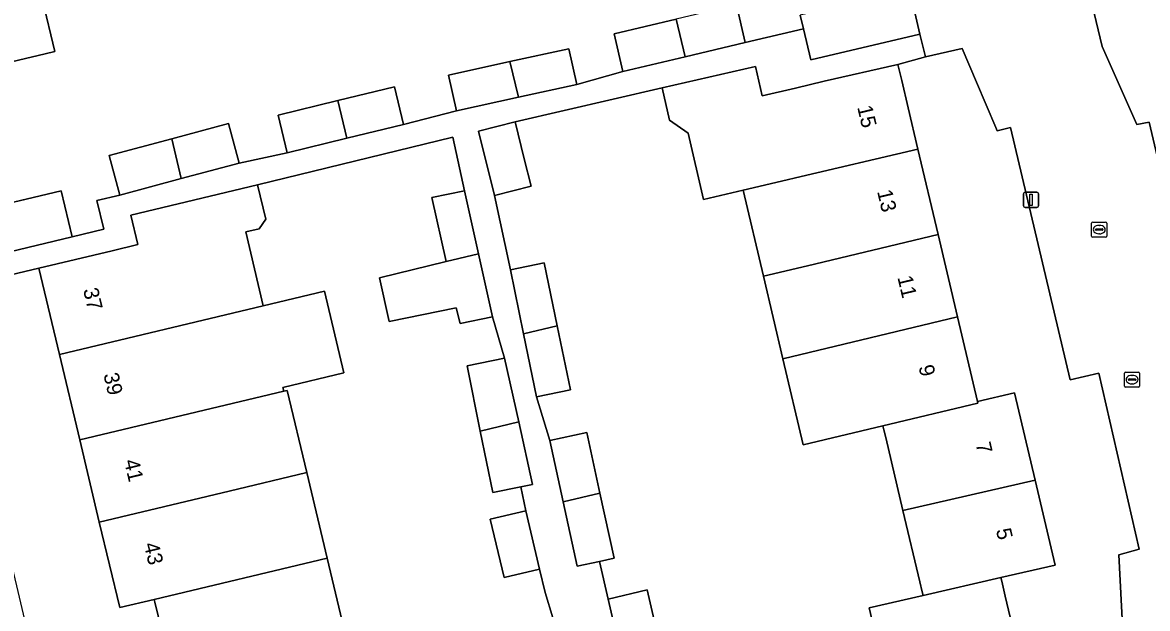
# Model space of a CAD drawing. Extents: x 158031 to 159244, y 380104 to 381214.
# Drawn here: x 158448.9 to 158523.3, y 381050.6 to 381089.3 of the extents above; entities that cross this region are included whole.
import ezdxf

# ---------------------------------------------------------------- set-up
doc = ezdxf.new("R2010")
doc.units = 0
for name, color, linetype in [('IMGEO_Erf', 7, 'Continuous'), ('IMGEO_Kolk', 7, 'Continuous'), ('IMGEO_Lichtmast', 7, 'Continuous'), ('IMGEO_Pand', 7, 'Continuous'), ('IMGEO_Pand_nummerreeks', 7, 'Continuous'), ('IMGEO_Rioolput', 7, 'Continuous'), ('IMGEO_Voetpad_open', 7, 'Continuous')]:
    doc.layers.add(name, color=color, linetype=linetype)

msp = doc.modelspace()

# ---------------------------------------------------------------- linework, layer by layer
at = {"layer": 'IMGEO_Erf'}
for points in [[(158518.989, 381093.169), (158520.3, 381087.72), (158522.585, 381082.557), (158523.407, 381082.715), (158524.726, 381077.104), (158525.608, 381077.301), (158529.048, 381069.021), (158532.148, 381069.695), (158531.659, 381071.763), (158539.958, 381073.794), (158539.766, 381074.601), (158531.357, 381072.612), (158529.997, 381078.361), (158528.73, 381083.718), (158527.39, 381089.381)], [(158450.199, 381090.798), (158451.012, 381087.394), (158450.38, 381087.243), (158445.516, 381086.082)], [(158496.095, 381090.467), (158496.684, 381087.977), (158500.529, 381088.887), (158500.314, 381089.796)], [(158446.413, 381076.99), (158451.439, 381078.19), (158452.165, 381075.147), (158454.243, 381075.643), (158453.785, 381077.532), (158455.306, 381077.901), (158454.605, 381080.514), (158458.745, 381081.625), (158462.498, 381082.631), (158463.199, 381080.018), (158466.391, 381080.7), (158465.789, 381083.183), (158469.74, 381084.142), (158473.474, 381085.047), (158474.077, 381082.564), (158477.573, 381083.462), (158477.053, 381085.83), (158481.122, 381086.724), (158485.015, 381087.579), (158485.535, 381085.21), (158488.593, 381086.063), (158488.003, 381088.553), (158492.107, 381089.523)], [(158521.984, 381042.662), (158521.4, 381054.113), (158522.744, 381054.494), (158520.064, 381066.134), (158518.177, 381065.692), (158514.23, 381082.37), (158513.346, 381082.143), (158513.25, 381082.369), (158511.975, 381085.373), (158511.036, 381087.587), (158508.617, 381087.033), (158506.785, 381086.539), (158507.038, 381085.469), (158507.466, 381083.659), (158508.111, 381080.932), (158509.445, 381075.295), (158510.734, 381069.844), (158512.056, 381064.255), (158514.486, 381064.83), (158515.854, 381059.049), (158517.181, 381053.438), (158513.59, 381052.613), (158513.647, 381052.371), (158513.878, 381051.395), (158514.909, 381047.034)], [(158506.214, 381045.017), (158504.89, 381050.615), (158508.446, 381051.432), (158508.391, 381051.665), (158508.232, 381052.336), (158507.119, 381057.043), (158505.976, 381061.873), (158505.856, 381062.38), (158505.791, 381062.656), (158500.512, 381061.399), (158499.174, 381067.081), (158497.89, 381072.53), (158496.547, 381078.231), (158493.916, 381077.608), (158492.901, 381081.992), (158491.677, 381082.854), (158491.184, 381084.982), (158481.459, 381082.734), (158482.07, 381080.289), (158482.522, 381078.48), (158480.094, 381077.874), (158481.149, 381072.966), (158483.381, 381073.427), (158484.239, 381069.262), (158485.115, 381065.015), (158482.883, 381064.555), (158483.766, 381061.666), (158486.206, 381062.195), (158487.073, 381058.197), (158488.008, 381053.89), (158487.033, 381053.679), (158487.609, 381051.196), (158490.187, 381051.794), (158491.204, 381047.413)], [(158483.958, 381049.959), (158483.451, 381051.621), (158483.084, 381053.169), (158480.733, 381052.611), (158479.819, 381056.47), (158482.17, 381057.029), (158481.839, 381058.616), (158479.986, 381058.239), (158479.159, 381062.3), (158478.28, 381066.611), (158480.766, 381067.117), (158479.975, 381069.848), (158477.836, 381069.413), (158477.569, 381070.449), (158473.135, 381069.546), (158472.493, 381072.44), (158476.891, 381073.501), (158475.949, 381077.747), (158478.123, 381078.19), (158477.337, 381081.733), (158464.428, 381078.584), (158464.968, 381076.318), (158464.527, 381075.676), (158463.639, 381075.464), (158464.804, 381070.586), (158468.842, 381071.553), (158470.135, 381066.141), (158466.096, 381065.176), (158466.154, 381064.935), (158466.377, 381064.988), (158467.674, 381059.556), (158469.024, 381053.9), (158470.351, 381048.338)], [(158447.16, 381057.585), (158449.198, 381048.972), (158451.746, 381049.535), (158455.688, 381033.178), (158456.56, 381033.275), (158457.268, 381030.374), (158457.904, 381027.768), (158457.946, 381027.595), (158461.107, 381028.304), (158462.943, 381028.716), (158461.54, 381034.594), (158460.219, 381040.125), (158458.91, 381045.609), (158457.842, 381050.084), (158457.625, 381050.993), (158457.583, 381051.17), (158455.304, 381050.627), (158453.954, 381056.282), (158452.657, 381061.714), (158451.311, 381067.355), (158449.949, 381073.061), (158445.397, 381071.992)]]:
    msp.add_lwpolyline(points, dxfattribs=at)
at = {"layer": 'IMGEO_Kolk'}
for p, q in [((158519.598, 381075.193), (158519.598, 381076.045)), ((158519.673, 381076.119), (158520.525, 381076.119)), ((158520.086, 381075.899), (158520.111, 381075.899)), ((158520.599, 381076.045), (158520.599, 381075.193)), ((158520.525, 381075.119), (158519.673, 381075.119)), ((158519.857, 381075.613), (158519.857, 381075.625)), ((158520.295, 381075.576), (158519.897, 381075.576)), ((158519.9, 381075.662), (158520.298, 381075.662)), ((158520.109, 381075.339), (158520.084, 381075.339)), ((158520.341, 381075.625), (158520.341, 381075.613))]:
    msp.add_line(p, q, dxfattribs=at)
for points in [[(158519.598, 381075.193), (158519.598, 381076.045)], [(158519.673, 381076.119), (158520.525, 381076.119)], [(158520.599, 381076.045), (158520.599, 381075.193)], [(158520.525, 381075.119), (158519.673, 381075.119)]]:
    msp.add_lwpolyline(points, dxfattribs=at)
for centre, radius, start, end in [((158519.675, 381076.043), 0.0765, 91.55205, 178.44795), ((158519.675, 381076.043), 0.0765, 91.55205, 178.44795), ((158520.523, 381076.043), 0.0765, 1.55205, 88.44795), ((158520.523, 381076.043), 0.0765, 1.55205, 88.44795), ((158519.675, 381075.195), 0.0765, 181.55205, 268.44795), ((158519.675, 381075.195), 0.0765, 181.55205, 268.44795), ((158519.897, 381075.622), 0.0403, 85.87752, 175.75265), ((158519.894, 381075.612), 0.0366, 178.93798, 274.71019), ((158520.298, 381075.619), 0.043, 264.86636, 352.45326), ((158520.302, 381075.624), 0.0386, 1.73085, 96.63898), ((158520.523, 381075.195), 0.0765, 271.55205, 358.44795), ((158520.523, 381075.195), 0.0765, 271.55205, 358.44795)]:
    msp.add_arc(centre, radius, start, end, dxfattribs=at)
for centre, major_axis, ratio, start_param, end_param in [((158520.085, 381075.619), (-0.387, 0.002), 0.722429, 4.712389, 7.853982), ((158520.11, 381075.619), (-0.39, 0.002), 0.717154, 1.570796, 4.712389)]:
    msp.add_ellipse(centre, major_axis=major_axis, ratio=ratio, start_param=start_param, end_param=end_param, dxfattribs=at)
at = {"layer": 'IMGEO_Lichtmast'}
for p, q in [((158515.091, 381077.187), (158515.091, 381077.987)), ((158515.091, 381077.987), (158515.091, 381077.187)), ((158515.191, 381078.087), (158515.981, 381078.087)), ((158515.981, 381078.087), (158515.191, 381078.087)), ((158516.081, 381077.987), (158516.081, 381077.187)), ((158516.081, 381077.187), (158516.081, 381077.987)), ((158515.981, 381077.087), (158515.191, 381077.087)), ((158515.191, 381077.087), (158515.981, 381077.087))]:
    msp.add_line(p, q, dxfattribs=at)
msp.add_lwpolyline([(158515.511, 381077.962), (158515.661, 381077.962), (158515.661, 381077.212), (158515.511, 381077.212), (158515.511, 381077.962)], dxfattribs=at)
for centre, start, end in [((158515.191, 381077.987), 90, 180), ((158515.191, 381077.987), 90, 180), ((158515.981, 381077.987), 0, 90), ((158515.981, 381077.987), 360, 90), ((158515.191, 381077.187), 180, 270), ((158515.191, 381077.187), 180, 270), ((158515.981, 381077.187), 270, 0), ((158515.981, 381077.187), 270, 0)]:
    msp.add_arc(centre, 0.1, start, end, dxfattribs=at)
at = {"layer": 'IMGEO_Pand'}
for points in [[(158448.44, 381099.568), (158442.627, 381098.181), (158445.516, 381086.082), (158450.38, 381087.243), (158451.012, 381087.394), (158450.199, 381090.798), (158450.52, 381090.875)], [(158507.539, 381091.506), (158503.682, 381090.593), (158500.314, 381089.796), (158500.529, 381088.887), (158501.014, 381086.838), (158508.239, 381088.547)], [(158492.107, 381089.523), (158492.702, 381087.035), (158496.684, 381087.977), (158496.095, 381090.467)], [(158492.107, 381089.523), (158488.003, 381088.553), (158488.593, 381086.063), (158492.702, 381087.035)], [(158481.122, 381086.724), (158481.686, 381084.365), (158485.535, 381085.21), (158485.015, 381087.579)], [(158481.122, 381086.724), (158477.053, 381085.83), (158477.573, 381083.462), (158481.686, 381084.365)], [(158507.466, 381083.659), (158507.038, 381085.469), (158506.785, 381086.539), (158501.912, 381085.421), (158500, 381084.974), (158497.812, 381084.463), (158497.361, 381086.411), (158491.184, 381084.982), (158491.677, 381082.854), (158492.901, 381081.992), (158493.916, 381077.608), (158496.547, 381078.231), (158499.449, 381078.918), (158500, 381079.046), (158508.111, 381080.932)], [(158470.334, 381081.656), (158474.077, 381082.564), (158473.474, 381085.047), (158469.74, 381084.142)], [(158470.334, 381081.656), (158469.74, 381084.142), (158465.789, 381083.183), (158466.391, 381080.7)], [(158458.745, 381081.625), (158459.375, 381078.993), (158463.199, 381080.018), (158462.498, 381082.631)], [(158482.07, 381080.289), (158481.459, 381082.734), (158479.031, 381082.127), (158480.094, 381077.874), (158482.522, 381078.48)], [(158458.745, 381081.625), (158454.605, 381080.514), (158455.306, 381077.901), (158459.375, 381078.993)], [(158508.111, 381080.932), (158500, 381079.046), (158499.449, 381078.918), (158496.547, 381078.231), (158497.89, 381072.53), (158500.796, 381073.225), (158509.445, 381075.295)], [(158446.413, 381076.99), (158444.346, 381076.497), (158445.073, 381073.454), (158452.165, 381075.147), (158451.439, 381078.19)], [(158456.038, 381076.581), (158456.505, 381074.626), (158454.813, 381074.222), (158449.949, 381073.061), (158451.311, 381067.355), (158464.804, 381070.586), (158463.639, 381075.464), (158464.527, 381075.676), (158464.968, 381076.318), (158464.428, 381078.584)], [(158478.123, 381078.19), (158475.949, 381077.747), (158476.891, 381073.501), (158479.048, 381074.022)], [(158499.174, 381067.081), (158510.734, 381069.844), (158509.445, 381075.295), (158500.796, 381073.225), (158497.89, 381072.53)], [(158479.048, 381074.022), (158476.891, 381073.501), (158472.493, 381072.44), (158473.135, 381069.546), (158477.569, 381070.449), (158477.836, 381069.413), (158479.975, 381069.848)], [(158484.239, 381069.262), (158483.381, 381073.427), (158481.149, 381072.966), (158482.022, 381068.732)], [(158464.804, 381070.586), (158451.311, 381067.355), (158452.657, 381061.714), (158466.154, 381064.935), (158466.096, 381065.176), (158470.135, 381066.141), (158468.842, 381071.553)], [(158510.734, 381069.844), (158499.174, 381067.081), (158500.512, 381061.399), (158505.791, 381062.656), (158512.08, 381064.154), (158512.056, 381064.255)], [(158484.239, 381069.262), (158482.022, 381068.732), (158482.883, 381064.555), (158485.115, 381065.015)], [(158481.701, 381062.907), (158480.766, 381067.117), (158478.28, 381066.611), (158479.159, 381062.3)], [(158453.954, 381056.282), (158462.534, 381058.328), (158467.674, 381059.556), (158466.377, 381064.988), (158466.154, 381064.935), (158452.657, 381061.714)], [(158512.056, 381064.255), (158512.08, 381064.154), (158505.791, 381062.656), (158505.856, 381062.38), (158505.976, 381061.873), (158507.119, 381057.043), (158515.854, 381059.049), (158514.486, 381064.83)], [(158481.701, 381062.907), (158479.159, 381062.3), (158479.986, 381058.239), (158481.839, 381058.616), (158482.618, 381058.775)], [(158484.645, 381057.619), (158487.073, 381058.197), (158486.206, 381062.195), (158483.766, 381061.666)], [(158467.674, 381059.556), (158462.534, 381058.328), (158453.954, 381056.282), (158455.304, 381050.627), (158457.583, 381051.17), (158469.024, 381053.9)], [(158515.854, 381059.049), (158507.119, 381057.043), (158508.232, 381052.336), (158508.391, 381051.665), (158508.446, 381051.432), (158513.59, 381052.613), (158517.181, 381053.438)], [(158487.073, 381058.197), (158484.645, 381057.619), (158485.569, 381053.361), (158487.033, 381053.679), (158488.008, 381053.89)], [(158482.17, 381057.029), (158479.819, 381056.47), (158480.733, 381052.611), (158483.084, 381053.169)], [(158469.024, 381053.9), (158457.583, 381051.17), (158457.625, 381050.993), (158457.842, 381050.084), (158458.91, 381045.609), (158467.577, 381047.676), (158470.351, 381048.338)], [(158513.59, 381052.613), (158508.446, 381051.432), (158504.89, 381050.615), (158506.214, 381045.017), (158514.909, 381047.034), (158513.878, 381051.395), (158513.647, 381052.371)], [(158488.627, 381046.81), (158491.204, 381047.413), (158490.187, 381051.794), (158487.609, 381051.196)]]:
    msp.add_lwpolyline(points, close=True, dxfattribs=at)
at = {"layer": 'IMGEO_Rioolput'}
for p, q in [((158521.771, 381065.275), (158521.771, 381066.127)), ((158521.846, 381066.201), (158522.698, 381066.201)), ((158522.772, 381066.127), (158522.772, 381065.275)), ((158522.03, 381065.695), (158522.03, 381065.707)), ((158522.468, 381065.658), (158522.07, 381065.658)), ((158522.073, 381065.744), (158522.471, 381065.744)), ((158522.282, 381065.421), (158522.257, 381065.421)), ((158522.259, 381065.981), (158522.284, 381065.981)), ((158522.514, 381065.707), (158522.514, 381065.695)), ((158522.698, 381065.201), (158521.846, 381065.201))]:
    msp.add_line(p, q, dxfattribs=at)
for points in [[(158521.771, 381065.275), (158521.771, 381066.127)], [(158521.846, 381066.201), (158522.698, 381066.201)], [(158522.772, 381066.127), (158522.772, 381065.275)], [(158522.698, 381065.201), (158521.846, 381065.201)]]:
    msp.add_lwpolyline(points, dxfattribs=at)
for centre, radius, start, end in [((158521.848, 381066.125), 0.0765, 91.55205, 178.44795), ((158521.848, 381066.125), 0.0765, 91.55205, 178.44795), ((158522.696, 381066.125), 0.0765, 1.55205, 88.44795), ((158522.696, 381066.125), 0.0765, 1.55205, 88.44795), ((158522.07, 381065.704), 0.0403, 85.87752, 175.75265), ((158522.067, 381065.694), 0.0366, 178.93798, 274.71019), ((158522.471, 381065.701), 0.043, 264.86636, 352.45326), ((158522.475, 381065.706), 0.0386, 1.73085, 96.63898), ((158521.848, 381065.277), 0.0765, 181.55205, 268.44795), ((158521.848, 381065.277), 0.0765, 181.55205, 268.44795), ((158522.696, 381065.277), 0.0765, 271.55205, 358.44795), ((158522.696, 381065.277), 0.0765, 271.55205, 358.44795)]:
    msp.add_arc(centre, radius, start, end, dxfattribs=at)
for centre, major_axis, ratio, start_param, end_param in [((158522.258, 381065.701), (-0.387, 0.002), 0.722429, 4.712389, 7.853982), ((158522.283, 381065.701), (-0.39, 0.002), 0.717154, 1.570796, 4.712389)]:
    msp.add_ellipse(centre, major_axis=major_axis, ratio=ratio, start_param=start_param, end_param=end_param, dxfattribs=at)
at = {"layer": 'IMGEO_Voetpad_open'}
for points in [[(158529.728, 381060.971), (158549.866, 381065.739), (158550.535, 381063.021), (158553.326, 381063.706), (158552.749, 381066.691), (158556.16, 381067.476), (158558.596, 381068.036), (158558.706, 381068.051), (158556.841, 381075.165), (158555.39, 381074.767), (158552.337, 381074.045), (158553.026, 381071.131), (158552.912, 381071.104), (158551.155, 381070.689), (158532.932, 381066.38), (158532.148, 381069.695), (158529.048, 381069.021), (158525.608, 381077.301), (158524.726, 381077.104), (158523.407, 381082.715), (158522.585, 381082.557), (158520.3, 381087.72), (158518.989, 381093.169)], [(158507.539, 381091.506), (158508.239, 381088.547), (158508.617, 381087.033), (158511.036, 381087.587), (158511.975, 381085.373), (158513.25, 381082.369), (158513.346, 381082.143), (158514.23, 381082.37), (158518.177, 381065.692), (158520.064, 381066.134), (158522.744, 381054.494), (158521.4, 381054.113), (158521.984, 381042.662)], [(158488.627, 381046.81), (158487.609, 381051.196), (158487.033, 381053.679), (158485.569, 381053.361), (158484.645, 381057.619), (158483.766, 381061.666), (158482.883, 381064.555), (158482.022, 381068.732), (158481.149, 381072.966), (158480.094, 381077.874), (158479.031, 381082.127), (158481.459, 381082.734), (158491.184, 381084.982), (158497.361, 381086.411), (158497.812, 381084.463), (158500, 381084.974), (158501.912, 381085.421), (158506.785, 381086.539), (158508.617, 381087.033), (158508.239, 381088.547), (158501.014, 381086.838), (158500.529, 381088.887), (158496.684, 381087.977), (158492.702, 381087.035), (158488.593, 381086.063), (158485.535, 381085.21), (158481.686, 381084.365), (158477.573, 381083.462), (158474.077, 381082.564), (158470.334, 381081.656), (158466.391, 381080.7), (158463.199, 381080.018), (158459.375, 381078.993), (158455.306, 381077.901), (158453.785, 381077.532), (158454.243, 381075.643), (158452.165, 381075.147), (158445.073, 381073.454)], [(158445.397, 381071.992), (158449.949, 381073.061), (158454.813, 381074.222), (158456.505, 381074.626), (158456.038, 381076.581), (158464.428, 381078.584), (158477.337, 381081.733), (158478.123, 381078.19), (158479.048, 381074.022), (158479.975, 381069.848), (158480.766, 381067.117), (158481.701, 381062.907), (158482.618, 381058.775), (158481.839, 381058.616), (158482.17, 381057.029), (158483.084, 381053.169), (158483.451, 381051.621), (158483.958, 381049.959)]]:
    msp.add_lwpolyline(points, dxfattribs=at)

# ---------------------------------------------------------------- texts
at = {"layer": 'IMGEO_Pand_nummerreeks'}
for s, rotation, p in [('15', 283.3096, (158504.084, 381083.715)), ('13', 283.3096, (158505.401, 381078.144)), ('11', 283.308, (158506.744, 381072.462)), ('37', 283.42419, (158452.878, 381071.645)), ('39', 283.42419, (158454.217, 381066.036)), ('9', 283.3096, (158508.142, 381066.554)), ('7', 283.3096, (158511.915, 381061.452)), ('41', 283.42469, (158455.582, 381060.318)), ('5', 283.3096, (158513.262, 381055.756)), ('43', 283.42419, (158456.894, 381054.819))]:
    msp.add_text(s, height=1, rotation=rotation, dxfattribs=at).set_placement(p)

doc.saveas('drawing.dxf')
